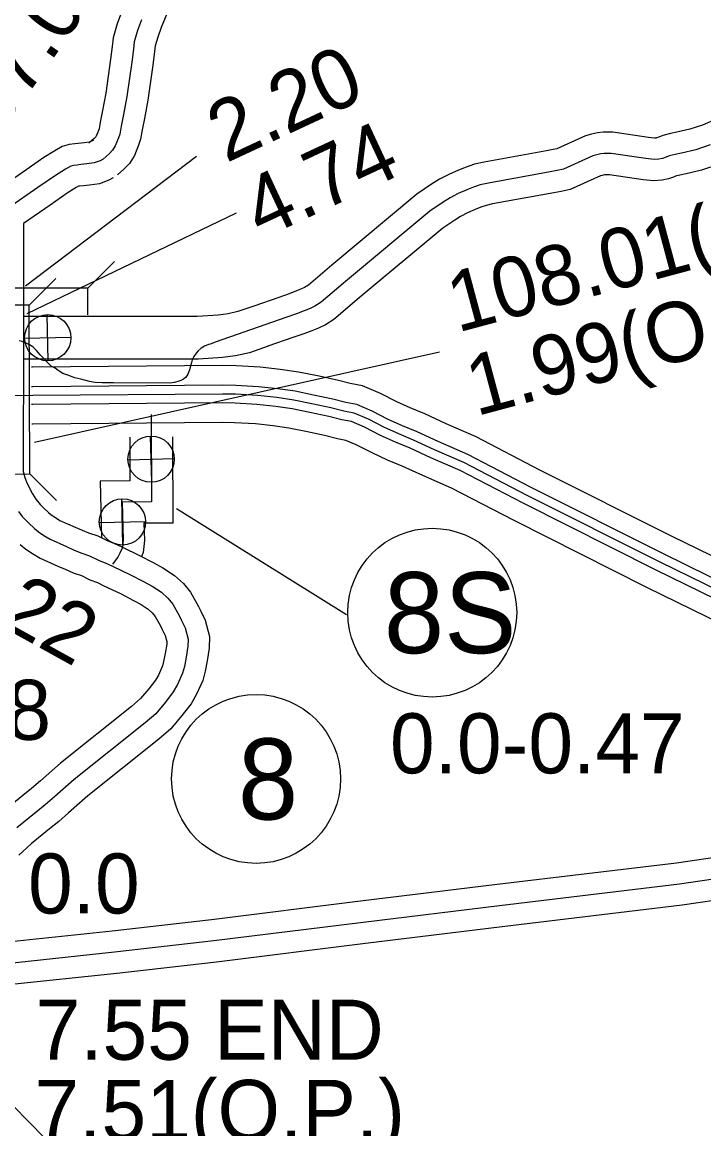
# Model space of a CAD drawing. Extents: x 31699 to 244310, y -8841 to 11474.
# Drawn here: x 100776 to 101096, y 2574 to 3093 of the extents above; entities that cross this region are included whole.
import ezdxf

# ---------------------------------------------------------------- set-up
doc = ezdxf.new("R2010")
doc.units = 0
for name, color, linetype in [('B_Logo', 7, 'Continuous'), ('Level 21', 7, 'Continuous'), ('Level 48', 7, 'Continuous'), ('New Level (0)', 7, 'Continuous'), ('R_Border Notes', 7, 'Continuous'), ('R_XS_EARTHWORK_STAGE1', 7, 'Continuous'), ('R_XS_EARTHWORK_STAGE2', 7, 'Continuous'), ('S_AREA_CALC', 7, 'Continuous'), ('S_WALL', 7, 'Continuous'), ('S_WALL_ANNOT', 7, 'Continuous')]:
    doc.layers.add(name, color=color, linetype=linetype)

msp = doc.modelspace()

# ---------------------------------------------------------------- linework, layer by layer
at = {"layer": 'B_Logo'}
for points in [[(100831.87, 3093.69), (100830.02, 3088.72), (100828.5, 3083.29), (100828.15, 3079.95), (100827.31, 3073.79), (100825.08, 3057.67), (100823.47, 3049.29), (100822.42, 3043.87), (100821.74, 3040.12), (100821.17, 3038.31), (100819.63, 3034.54), (100818.39, 3032.52), (100816.69, 3030.83), (100813.99, 3028.38)], [(101098.5, 3034.98), (101091.81, 3032.74), (101085.11, 3031.17), (101082.19, 3030.59), (101079.4, 3029.88), (101077.88, 3029.32), (101076.16, 3028.69), (101074.56, 3028.33), (101072.23, 3028.16), (101068.37, 3028.57), (101052.15, 3030.98), (101048.82, 3031), (101047.36, 3030.84), (101045.43, 3030.41), (101043.58, 3029.85), (101029.82, 3023.62), (101026.83, 3022.97), (101023.57, 3022.46), (100994.55, 3017.13), (100990.77, 3016.26), (100987.59, 3015.21), (100984.41, 3013.96), (100980.44, 3012.16), (100976.61, 3010.17), (100973.38, 3008.18), (100967.11, 3003.87), (100927.58, 2970.94), (100916.13, 2961.21), (100913.23, 2959.36), (100910.98, 2958.26), (100908.2, 2957.21), (100904.56, 2955.82), (100899.59, 2954.07), (100866.86, 2942.68), (100864.15, 2941.56), (100863.35, 2941.35), (100861.43, 2940.59), (100859.92, 2939.63), (100858.47, 2938.4), (100857.55, 2937.32), (100856.44, 2935.83), (100855.67, 2934.22), (100855.29, 2932.95), (100854.84, 2931.27), (100854.47, 2929.53), (100854.02, 2928.32), (100853.7, 2927.45), (100853.25, 2926.64), (100852.59, 2925.96), (100851.61, 2925.14), (100850.61, 2924.66), (100849.62, 2924.18), (100847.3, 2923.61), (100845.57, 2923.24), (100818.73, 2923.49), (100813.41, 2923.41), (100810.14, 2923.62), (100807.6, 2924.12), (100803.46, 2925.12), (100800.72, 2925.81), (100797.31, 2926.96), (100794.96, 2927.86), (100792.81, 2929.16), (100791.4, 2930.27), (100789.59, 2931.31), (100787.69, 2933.09), (100785.73, 2935.26), (100784.45, 2936.57), (100782.62, 2938.55), (100781, 2940.26), (100779.45, 2941.17), (100777.91, 2942.08), (100776.03, 2942.78), (100774.49, 2943.09)], [(100813.99, 3028.38), (100812.54, 3027.62), (100809.76, 3026.58), (100806.3, 3026.12), (100803.51, 3025.81), (100801.78, 3025.58), (100800.05, 3025.42), (100798.79, 3025), (100796.28, 3023.63), (100791.6, 3020.68), (100783.36, 3015.01), (100769.38, 3005.31)], [(101117.34, 2818.61), (101074.82, 2839.44), (101012.69, 2870.65), (100983.1, 2886.01), (100969.36, 2892.07), (100959.5, 2896.59), (100952.6, 2899.42), (100945.83, 2902.52), (100938.32, 2906.34), (100931.62, 2909.24), (100926.81, 2910.16), (100920.66, 2911.74), (100911.71, 2913.6), (100903.29, 2915.34), (100895.35, 2916.48), (100886.41, 2917.41), (100876.02, 2918.05), (100869.89, 2918.15), (100780.93, 2917.42), (100637.24, 2916.97)], [(100836.51, 2908.6), (100836.67, 2867.56), (100822.82, 2867.42), (100823.26, 2849.8), (100822.94, 2846.24), (100821.8, 2843.46), (100820.82, 2841.72), (100818.3, 2838.37)], [(100774.21, 2863.03), (100776.04, 2860.79), (100776.99, 2859.6), (100778.95, 2857.7), (100781.72, 2855.07), (100783.61, 2853.5), (100786.16, 2851.8), (100789.05, 2850.05), (100796.76, 2846.63), (100800.11, 2845.14), (100803.46, 2843.66), (100807.61, 2842.32), (100811.7, 2840.25), (100815.25, 2838.91), (100818.34, 2837.42), (100826.79, 2833.34), (100832.83, 2830.23), (100836.85, 2828.09), (100841.23, 2825.16), (100844.26, 2822.4), (100846.57, 2819.57), (100849.78, 2814.01), (100850.68, 2812.02), (100852.39, 2808.51), (100853.8, 2803.25), (100853.72, 2799.91), (100852.86, 2794.76), (100852.06, 2790.41), (100851.17, 2787.26), (100848.79, 2781.88), (100846.84, 2778.44), (100843.12, 2773.57), (100838.6, 2768.23), (100833.61, 2763.94), (100800.37, 2737.38), (100791.17, 2729.22), (100786.76, 2725.42), (100782.48, 2722.08), (100773.53, 2714.73)], [(101130.95, 2695.1), (101084.1, 2688.29), (100999.82, 2678.15), (100935.8, 2670.33), (100865.88, 2661.69), (100819.28, 2656.35), (100768.61, 2650.95)]]:
    msp.add_lwpolyline(points, dxfattribs=at)
at = {"layer": 'Level 21'}
for p, q in [((100788.18, 2933.75), (100787.68, 2955.45)), ((100777.08, 2944.35), (100798.78, 2944.85)), ((100836.69, 2876.77), (100836.19, 2898.47)), ((100825.59, 2887.37), (100847.29, 2887.87)), ((100823.23, 2847.32), (100822.73, 2869.02)), ((100812.13, 2857.92), (100833.83, 2858.42))]:
    msp.add_line(p, q, dxfattribs=at)
for centre in [(100787.93, 2944.6), (100836.44, 2887.62), (100822.98, 2858.17)]:
    msp.add_circle(centre, 10.85, dxfattribs=at)
at = {"layer": 'Level 48'}
msp.add_line((100000.09, 3366.76), (102655.5, 673.93), dxfattribs=at)
at = {"layer": 'New Level (0)'}
for points in [[(101123.34, 2830.52), (101080.74, 2851.39), (101018.76, 2882.52), (100988.87, 2898.04), (100974.83, 2904.23), (100964.81, 2908.82), (100957.91, 2911.65), (100951.63, 2914.53), (100943.99, 2918.41), (100935.57, 2922.05), (100929.72, 2923.18), (100923.67, 2924.73), (100914.41, 2926.66), (100905.59, 2928.48), (100896.99, 2929.72), (100887.51, 2930.7), (100876.54, 2931.37), (100869.95, 2931.49), (100780.86, 2930.76), (100780.34, 2930.75)], [(101119.22, 2822.33), (101076.67, 2843.17), (101014.59, 2874.36), (100984.9, 2889.77), (100971.07, 2895.87), (100961.16, 2900.41), (100954.26, 2903.24), (100947.64, 2906.27), (100940.09, 2910.11), (100932.85, 2913.24), (100927.72, 2914.23), (100921.6, 2915.8), (100912.55, 2917.68), (100904.01, 2919.44), (100895.86, 2920.62), (100886.76, 2921.56), (100876.18, 2922.21), (100869.91, 2922.32), (100780.91, 2921.59), (100780.34, 2921.59)], [(101115.47, 2814.89), (101072.97, 2835.71), (101010.8, 2866.94), (100981.3, 2882.25), (100967.65, 2888.27), (100957.85, 2892.77), (100950.95, 2895.6), (100944.02, 2898.76), (100936.54, 2902.57), (100930.38, 2905.23), (100925.9, 2906.1), (100919.72, 2907.68), (100910.86, 2909.52), (100902.57, 2911.23), (100894.84, 2912.35), (100886.07, 2913.26), (100875.85, 2913.88), (100869.87, 2913.98), (100780.96, 2913.26), (100780.34, 2913.25)], [(101111.34, 2806.7), (101068.89, 2827.5), (101006.63, 2858.77), (100977.33, 2873.98), (100963.89, 2879.91), (100954.19, 2884.36), (100947.3, 2887.18), (100940.03, 2890.51), (100932.64, 2894.27), (100927.66, 2896.42), (100923.89, 2897.15), (100917.65, 2898.74), (100909, 2900.54), (100900.99, 2902.2), (100893.71, 2903.25), (100885.32, 2904.12), (100875.49, 2904.72), (100869.83, 2904.82), (100781.01, 2904.09), (100780.52, 2904.09)]]:
    msp.add_lwpolyline(points, dxfattribs=at)
at = {"layer": 'R_Border Notes'}
msp.add_line((100848.33, 2864.41), (100928.07, 2814.78), dxfattribs=at)
for centre in [(100968.23, 2815.62), (100885.63, 2737.61)]:
    msp.add_circle(centre, 39.6, dxfattribs=at)
at = {"layer": 'R_XS_EARTHWORK_STAGE1'}
for p, q in [((100806.8, 2967.89), (100819.24, 2980.35)), ((100779.3, 2959.88), (100791.71, 2972.37)), ((100806.8, 2967.89), (100727.6, 2967.81)), ((100806.82, 2955.26), (100806.8, 2967.89)), ((100779.55, 2880.68), (100792.04, 2868.28))]:
    msp.add_line(p, q, dxfattribs=at)
msp.add_lwpolyline([(100752.9, 2959.8), (100753.15, 2880.6), (100779.55, 2880.68), (100779.3, 2959.88)], close=True, dxfattribs=at)
at = {"layer": 'R_XS_EARTHWORK_STAGE2'}
for points in [[(100822.54, 3097.29), (100820.5, 3091.83), (100818.64, 3085.17), (100818.22, 3081.15), (100817.4, 3075.15), (100815.21, 3059.29), (100813.65, 3051.19), (100812.59, 3045.71), (100812.02, 3042.52), (100811.76, 3041.72), (100810.68, 3039.08), (100810.49, 3038.76), (100809.8, 3038.08), (100807.27, 3035.78)], [(100843.75, 3096.51), (100841.21, 3090.1), (100839.53, 3085.62), (100838.36, 3081.41), (100838.08, 3078.75), (100837.21, 3072.43), (100834.95, 3056.04), (100833.29, 3047.4), (100832.25, 3042.03), (100831.47, 3037.71), (100830.58, 3034.9), (100828.58, 3030.01), (100826.3, 3026.28), (100823.57, 3023.57), (100820.71, 3020.98)], [(101103.52, 3048.03), (101094.93, 3044.33), (101089.07, 3042.37), (101082.99, 3040.94), (101079.98, 3040.34), (101076.44, 3039.44), (101074.45, 3038.71), (101073.33, 3038.3), (101073.09, 3038.25), (101072.39, 3038.2), (101069.63, 3038.49), (101052.91, 3040.98), (101048.31, 3041), (101045.73, 3040.72), (101042.88, 3040.09), (101040.05, 3039.23), (101026.66, 3033.17), (101024.98, 3032.81), (101021.88, 3032.31), (100992.54, 3026.92), (100988.08, 3025.91), (100984.18, 3024.62), (100980.51, 3023.17), (100976.07, 3021.16), (100971.68, 3018.87), (100967.92, 3016.57), (100961.07, 3011.85), (100921.14, 2978.59), (100910.18, 2969.27), (100908.33, 2968.09), (100907.01, 2967.45), (100904.66, 2966.56), (100901.11, 2965.21), (100896.29, 2963.51), (100884.63, 2959.45)], [(100809.37, 3037.25), (100808.45, 3036.77), (100807.31, 3036.34), (100805.09, 3036.05), (100802.3, 3035.74), (100800.66, 3035.52), (100797.98, 3035.27), (100794.77, 3034.2), (100791.21, 3032.25), (100786.1, 3029.04), (100777.67, 3023.24), (100763.15, 3013.16)], [(101102.08, 3025.63), (101094.55, 3023.11), (101087.23, 3021.39), (101084.4, 3020.83), (101082.37, 3020.31), (101081.31, 3019.92), (101078.98, 3019.07), (101076.03, 3018.41), (101072.08, 3018.12), (101067.11, 3018.64), (101051.39, 3020.99), (101049.33, 3021), (101048.99, 3020.96), (101047.98, 3020.73), (101047.1, 3020.47), (101032.97, 3014.07), (101028.68, 3013.14), (101025.26, 3012.6), (100996.57, 3007.33), (100993.45, 3006.62), (100990.99, 3005.81), (100988.31, 3004.75), (100984.82, 3003.17), (100981.54, 3001.46), (100978.83, 2999.79), (100973.16, 2995.9), (100934.02, 2963.29), (100922.09, 2953.14), (100918.13, 2950.63), (100914.95, 2949.07), (100911.75, 2947.86), (100908, 2946.43), (100902.89, 2944.63), (100891.21, 2940.56)], [(100818.61, 3019.51), (100816.62, 3018.47), (100812.2, 3016.81), (100807.51, 3016.19), (100804.71, 3015.88), (100802.9, 3015.64), (100802.45, 3015.6), (100801.35, 3015), (100797.1, 3012.33), (100789.04, 3006.79), (100776.56, 2998.12), (100776.56, 2998.03), (100776.62, 2944.57), (100776.49, 2881.85), (100777.18, 2878.98), (100778.2, 2876.44), (100780.8, 2871.35), (100782.35, 2868.87), (100783.82, 2867.08), (100784.41, 2866.34), (100785.88, 2864.91), (100788.37, 2862.55), (100789.59, 2861.53), (100791.53, 2860.24), (100793.7, 2858.92), (100800.81, 2855.77), (100804.16, 2854.29), (100807.03, 2853.02), (100811.43, 2851.6), (100815.75, 2849.41), (100819.21, 2848.1), (100822.68, 2846.43), (100831.25, 2842.29), (100837.46, 2839.09), (100842, 2836.68), (100847.41, 2833.05), (100851.54, 2829.3), (100854.83, 2825.26), (100858.69, 2818.57), (100859.73, 2816.27), (100861.8, 2812.03), (100863.84, 2804.45), (100863.7, 2798.96), (100862.71, 2793.03), (100861.81, 2788.14), (100860.61, 2783.86), (100857.73, 2777.37), (100855.2, 2772.91), (100850.91, 2767.31), (100845.72, 2761.16), (100839.98, 2756.24), (100806.81, 2729.73), (100797.75, 2721.7), (100793.11, 2717.69), (100788.73, 2714.27), (100780.11, 2707.19), (100774.45, 2701.93)], [(100884.58, 2959.43), (100877.15, 2956.8), (100872.52, 2955.79), (100867.85, 2955.16), (100858, 2954.47), (100776.93, 2954.56)], [(100891.26, 2940.58), (100882.63, 2937.53), (100876, 2936.08), (100869.9, 2935.25), (100858.69, 2934.47), (100777.11, 2934.56)], [(100826.63, 2877.46), (100826.55, 2897.97)], [(100846.71, 2857.67), (100846.55, 2898.05)], [(100826.63, 2877.46), (100812.57, 2877.31)], [(100812.57, 2877.31), (100813.23, 2850.69)], [(100833.07, 2857.53), (100833.27, 2849.48), (100832.76, 2843.84), (100831.97, 2841.92)], [(100846.71, 2857.67), (100833.07, 2857.53)], [(100775.07, 2847.6), (100777.62, 2845.47), (100780.8, 2843.36), (100784.41, 2841.17), (100792.71, 2837.48), (100796.06, 2836), (100799.9, 2834.3), (100803.8, 2833.05), (100807.66, 2831.09), (100811.3, 2829.71), (100814, 2828.41), (100822.33, 2824.39), (100828.19, 2821.37), (100831.71, 2819.51), (100835.05, 2817.26), (100836.98, 2815.5), (100838.31, 2813.87), (100840.87, 2809.44), (100841.62, 2807.77), (100842.98, 2804.98), (100843.77, 2802.06), (100843.74, 2800.86), (100843.01, 2796.48), (100842.31, 2792.67), (100841.74, 2790.65), (100839.85, 2786.38), (100838.48, 2783.97), (100835.32, 2779.84), (100831.48, 2775.3), (100827.23, 2771.65), (100793.93, 2745.03), (100784.58, 2736.75), (100780.41, 2733.15), (100776.23, 2729.88), (100766.95, 2722.26)]]:
    msp.add_lwpolyline(points, dxfattribs=at)
at = {"layer": 'S_AREA_CALC'}
for points in [[(101487.93, 2777.33), (101468.51, 2774.8), (101425.5, 2772.12), (101418.47, 2770.97), (101414.22, 2770.48), (101402.34, 2769.68), (101397.03, 2768.81), (101392.65, 2768.22), (101389.55, 2767.76), (101384.69, 2766.52), (101375.57, 2764.35), (101317.47, 2748.33), (101253.95, 2732.27), (101203.43, 2719.45), (101163.77, 2711.47), (101129.3, 2704.96), (101082.79, 2698.2), (100998.61, 2688.08), (100934.58, 2680.26), (100864.7, 2671.62), (100818.18, 2666.29), (100767.63, 2660.9), (100760.8, 2660.28)], [(101489.56, 2757.37), (101470.43, 2754.89), (101427.75, 2752.22), (101421.23, 2751.15), (101416.04, 2750.56), (101404.63, 2749.79), (101399.98, 2749.03), (101395.46, 2748.42), (101393.5, 2748.13), (101389.48, 2747.1), (101380.54, 2744.98), (101322.58, 2728.99), (101258.86, 2712.88), (101207.87, 2699.94), (101167.59, 2691.84), (101132.6, 2685.23), (101085.42, 2678.37), (101001.02, 2668.22), (100937.02, 2660.41), (100867.06, 2651.76), (100820.38, 2646.41), (100769.6, 2641), (100761.51, 2640.26)]]:
    msp.add_lwpolyline(points, dxfattribs=at)
at = {"layer": 'S_WALL'}
for p, q in [((100857.7, 3029.58), (100777.47, 2968.69)), ((100781.77, 2895.62), (100971.61, 2937.88))]:
    msp.add_line(p, q, dxfattribs=at)
at = {"layer": 'S_WALL_ANNOT'}
msp.add_line((100876.33, 3003.07), (100778.19, 2955.79), dxfattribs=at)

# ---------------------------------------------------------------- texts
at = {"layer": 'R_Border Notes'}
for s, height, p in [('8S', 38.016, (100945.55, 2796.61)), ('8', 38.02, (100877.12, 2718.6))]:
    msp.add_text(s, height=height, dxfattribs=at).set_placement(p)
at = {"layer": 'S_WALL'}
for s, height, rotation, p in [('107.01(U.P.)', 28.1599, 55, (100752.93, 3021.76)), ('0.92(O.P.)', 28.16, 55, (100715.46, 3036)), ('2.20', 28.16, 25, (100871.59, 3026.39)), ('108.01(U.P.)', 28.1599, 15, (100979.98, 2946.9)), ('1.99(O.P.)', 28.16, 15, (100988.82, 2907.69))]:
    msp.add_text(s, height=height, rotation=rotation, dxfattribs=at).set_placement(p)
msp.add_text('7.51(O.P.)', height=28.16, dxfattribs=at).set_placement((100781.74, 2568.31))
at = {"layer": 'S_WALL_ANNOT'}
for s, rotation, p in [('4.74', 25, (100888.17, 2990.62)), ('2.22', 331, (100736.67, 2825.53))]:
    msp.add_text(s, height=28.16, rotation=rotation, dxfattribs=at).set_placement(p)
for s, p in [('1.08', (100716.23, 2755.97)), ('0.0-0.47', (100948.43, 2740.25)), ('0.0', (100778.72, 2674.52)), ('7.55 END', (100782.24, 2605.92))]:
    msp.add_text(s, height=28.16, dxfattribs=at).set_placement(p)

doc.saveas('drawing.dxf')
